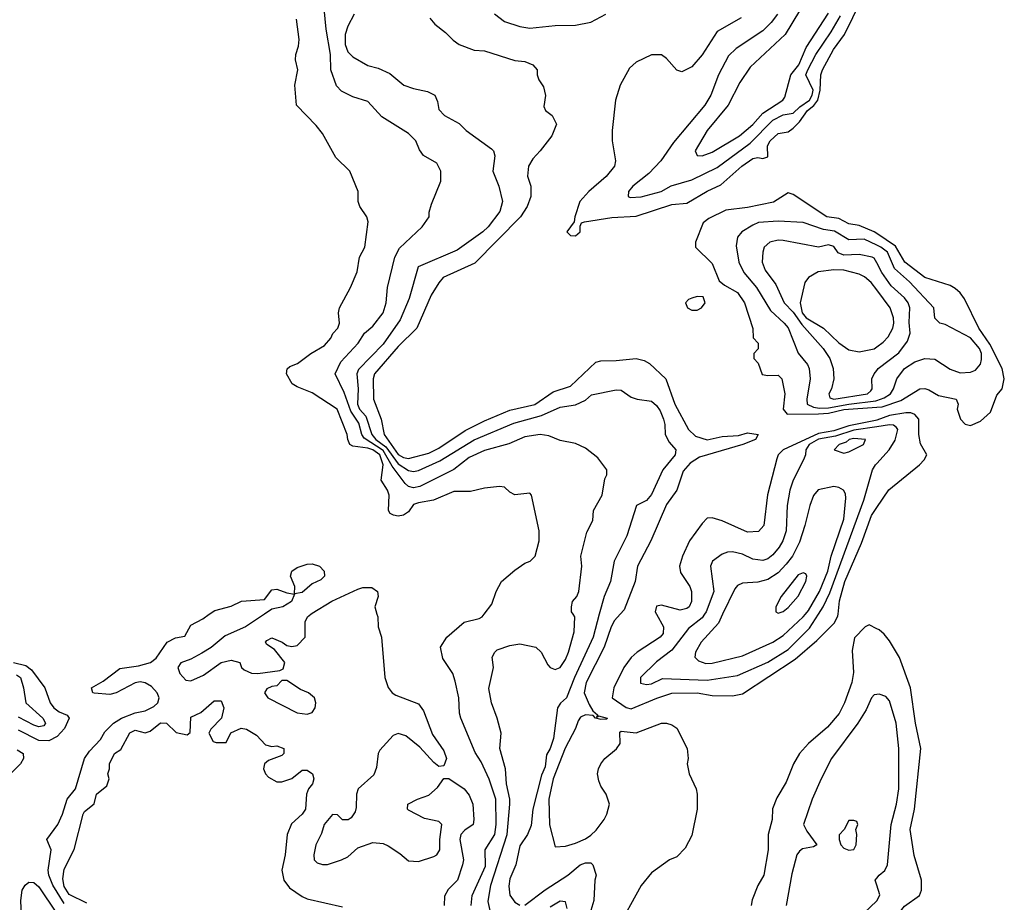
# Model space of a CAD drawing. Header units: inches. Extents: x 1793402 to 1900366, y 320852 to 470679.
# Tile 501 of 604: x 1886614 to 1890504, y 388863 to 392348. Entities that reach past the tile are written whole.
import ezdxf

# ---------------------------------------------------------------- set-up
doc = ezdxf.new("R2010")
doc.units = ezdxf.units.IN
doc.header["$MEASUREMENT"] = 0
for name, color, linetype in [('B8388', 7, 'Continuous'), ('B8389', 7, 'Continuous'), ('B8398', 7, 'Continuous'), ('B8399', 7, 'Continuous')]:
    doc.layers.add(name, color=color, linetype=linetype)

msp = doc.modelspace()

# ---------------------------------------------------------------- linework, layer by layer
at = {"layer": 'B8388', "color": 4}
for points, elevation in [([(1886790, 388858.2), (1886745.6, 388930), (1886729.8, 388970), (1886727, 388990), (1886738, 389070), (1886722, 389110), (1886765.2, 389170), (1886784, 389210), (1886801.2, 389270), (1886834.7, 389310), (1886870.9, 389430), (1886890, 389459.6), (1886933.9, 389506.1), (1886950, 389536), (1886984.7, 389570), (1887016.3, 389590), (1887070, 389610.2), (1887110, 389619), (1887144.8, 389635.2), (1887160.5, 389650), (1887165.1, 389670), (1887157.4, 389690), (1887134.5, 389714.5), (1887110, 389728.9), (1887090, 389733.7), (1887070, 389728.7), (1886995.5, 389690), (1886970, 389683.8), (1886908.3, 389688.3), (1886903.7, 389690), (1886898.4, 389710), (1886943.8, 389736.2), (1887010, 389785.4), (1887083.9, 389796.1), (1887130.7, 389809.3), (1887153.1, 389826.9), (1887196.3, 389890), (1887230, 389907.2), (1887266.6, 389913.4), (1887290, 389957.6), (1887337.6, 389982.4), (1887363, 390000)], 196), ([(1887580.9, 390000), (1887506.4, 389950), (1887425.6, 389914.4), (1887370.6, 389869.4), (1887333.7, 389846.3), (1887290, 389822.3), (1887251.2, 389808.8), (1887239.6, 389790), (1887246.4, 389766.4), (1887270, 389739.3), (1887290, 389736.9), (1887340.3, 389759.7), (1887410, 389809), (1887450, 389819.2), (1887484, 389810), (1887490.6, 389790), (1887500.6, 389780.6), (1887530, 389768), (1887554.5, 389765.5), (1887642, 389778), (1887655.3, 389784.7), (1887662, 389810), (1887620.9, 389860.9), (1887590, 389881.2), (1887585.6, 389890), (1887590, 389896.3), (1887610, 389906.8), (1887650.8, 389890), (1887670, 389876.3), (1887690, 389873), (1887710, 389877.3), (1887742, 389910), (1887742.4, 389970), (1887751.3, 389990), (1887764.7, 390000)], 196), ([(1888025.7, 390000), (1888028.5, 389990), (1888030.3, 389950), (1888043.6, 389910), (1888057.3, 389750), (1888070.5, 389710.5), (1888086, 389690), (1888100.4, 389680.4), (1888190, 389646), (1888210, 389618), (1888245.7, 389525.7), (1888290, 389461), (1888300.7, 389430), (1888290, 389402), (1888270, 389399), (1888250, 389414), (1888195.4, 389475.4), (1888140.1, 389520.1), (1888110, 389529.3), (1888090, 389521.2), (1888036.7, 389463.3), (1888030.6, 389450), (1888024.5, 389395.5), (1888013.7, 389366.3), (1887951.3, 389310), (1887944.7, 389290), (1887943.6, 389236.4), (1887939.6, 389220.4), (1887923.6, 389196.4), (1887911.6, 389188.4), (1887890, 389188), (1887870, 389208), (1887850, 389208.7), (1887817.3, 389170), (1887806.4, 389133.6), (1887784, 389090), (1887776, 389050), (1887778, 389030), (1887790, 389018), (1887810, 389011.3), (1887830, 389011.3), (1887886, 389030), (1887910, 389042), (1887950, 389078), (1888010, 389098.8), (1888050, 389094.8), (1888070, 389084.9), (1888115.6, 389055.6), (1888150, 389026.8), (1888190, 389024), (1888250, 389042.8), (1888262, 389050), (1888274, 389070), (1888274, 389110), (1888282, 389170), (1888270, 389182), (1888213.6, 389193.6), (1888150, 389226), (1888146, 389230), (1888148, 389250), (1888186, 389270), (1888230, 389286), (1888264.7, 389315.3), (1888290, 389352), (1888310, 389351.3), (1888370, 389310.7), (1888390, 389286), (1888404.4, 389250), (1888408.4, 389190), (1888405.5, 389170), (1888372.4, 389147.6), (1888356.4, 389130), (1888353.7, 389110), (1888367.7, 389030), (1888363, 389010), (1888344, 388950), (1888306.4, 388913.6), (1888292.8, 388887.2), (1888290.7, 388850)], 196), ([(1888397.4, 388850), (1888402, 388890), (1888454.2, 389005.8), (1888453.4, 389070), (1888491.3, 389130), (1888496.9, 389170), (1888494.7, 389270), (1888468.4, 389348.4), (1888436.7, 389416.7), (1888413.8, 389453.8), (1888357, 389590), (1888351.8, 389610), (1888348.8, 389670), (1888335.2, 389735.2), (1888325.5, 389765.5), (1888285.8, 389825.8), (1888277.3, 389870), (1888302, 389910), (1888370, 389969.3), (1888430, 389982.7), (1888441, 389990), (1888448.7, 390000)], 204), ([(1888473, 388830), (1888465.1, 388865.1), (1888475.3, 388930), (1888540.3, 389130), (1888550.5, 389250.5), (1888550.6, 389270), (1888537.1, 389330), (1888533.4, 389390), (1888511.3, 389470), (1888516, 389530), (1888501, 389590), (1888478, 389650), (1888467.1, 389707.1), (1888486, 389790), (1888481, 389830), (1888491, 389850), (1888501.1, 389858.9), (1888550, 389877.2), (1888590, 389883.7), (1888652.7, 389870), (1888674.5, 389850), (1888700.1, 389800.1), (1888710, 389789.6), (1888730, 389782), (1888750, 389789.4), (1888770, 389821.2), (1888782.4, 389850), (1888804.9, 389930), (1888807.3, 389990), (1888801.1, 390000)], 208), ([(1888904, 390000), (1888879.5, 389910), (1888805.7, 389750), (1888774.8, 389670), (1888750.6, 389649.4), (1888738.8, 389630), (1888722.8, 389510), (1888710.5, 389470), (1888695.2, 389444.8), (1888690, 389398), (1888676, 389364), (1888641.1, 389230), (1888634.4, 389165.6), (1888620.3, 389130), (1888590, 389085.2), (1888574, 389010), (1888550, 388955.3), (1888546.7, 388926.7), (1888550.6, 388890.6), (1888570, 388862.8), (1888590, 388850.8)], 212), ([(1888986.8, 390000), (1888964.5, 389975.5), (1888950.4, 389950), (1888922.6, 389870), (1888851.6, 389730), (1888844.4, 389690), (1888863.4, 389643.4), (1888878.7, 389618.7), (1888896.9, 389603.1), (1888892.7, 389592.7), (1888901.5, 389598.5), (1888934.8, 389590), (1888933.7, 389586.3), (1888910, 389584.7), (1888889.3, 389590), (1888879.7, 389599.7), (1888850, 389602.6), (1888830, 389593.3), (1888820.7, 389579.3), (1888810, 389549.4), (1888768.6, 389471.4), (1888721.3, 389350), (1888704.9, 389270), (1888707.9, 389167.9), (1888730, 389082), (1888770, 389084), (1888810, 389095.5), (1888850, 389113), (1888870, 389128), (1888892.2, 389147.8), (1888922.9, 389190), (1888934, 389210), (1888944.5, 389250), (1888931.8, 389290), (1888910, 389321.2), (1888902, 389342), (1888897.4, 389370), (1888901.3, 389390), (1888909.7, 389410), (1888925.6, 389430), (1888971.9, 389468.1), (1888986, 389490), (1888985.1, 389534.9), (1888990, 389538.8), (1889050, 389531.7), (1889150.4, 389570.4), (1889170, 389570.4), (1889190, 389564), (1889210.8, 389550), (1889250.6, 389470), (1889254.8, 389430), (1889251, 389410), (1889258.8, 389370), (1889287.3, 389310), (1889290.7, 389290), (1889290.8, 389230), (1889270, 389126), (1889243.5, 389076.5), (1889210, 389042), (1889182, 389030), (1889110, 388979), (1889070, 388928.7), (1888971, 388750)], 216), ([(1889129.6, 390000), (1889157, 389950), (1889155.8, 389924.2), (1889144, 389910), (1889053.4, 389850), (1889030, 389829.5), (1889000.3, 389790), (1888961.1, 389710), (1888954.4, 389670), (1889010, 389631.8), (1889030, 389627.2), (1889130.8, 389669.2), (1889191, 389689), (1889290, 389690.3), (1889350, 389678.7), (1889430, 389678.4), (1889470, 389686), (1889677.3, 389822.7), (1889763.8, 389896.2), (1889833.2, 389966.8), (1889846.6, 389993.4), (1889847.3, 390000)], 224), ([(1889319.3, 390000), (1889310, 389985.6), (1889256.2, 389943.8), (1889190, 389858.4), (1889130, 389812.7), (1889066.8, 389750), (1889067.3, 389727.3), (1889090, 389722), (1889110, 389725.5), (1889153.4, 389746.6), (1889330, 389739.6), (1889450, 389758.4), (1889570, 389810.3), (1889650, 389861.1), (1889734.5, 389945.5), (1889769.4, 390000)], 228), ([(1889391.1, 390000), (1889374.6, 389965.4), (1889306.4, 389890), (1889284, 389850), (1889281, 389830), (1889295.5, 389815.5), (1889325.1, 389805.1), (1889350, 389806.7), (1889470, 389836.4), (1889590, 389890.4), (1889630, 389916.4), (1889709.6, 389990), (1889718, 390000)], 232), ([(1890000, 389943), (1889970, 389958), (1889954, 389950), (1889912.7, 389907.3), (1889902.8, 389857.2), (1889907.7, 389770), (1889902, 389730), (1889873, 389650), (1889851.8, 389608.2), (1889806.1, 389553.9), (1889730.8, 389490), (1889694.8, 389450), (1889670.8, 389410), (1889642.5, 389337.5), (1889605.2, 389274.8), (1889587.7, 389232.3), (1889586.8, 389190), (1889571, 389130), (1889570.8, 389070), (1889553.4, 388970), (1889530.5, 388929.5), (1889507.9, 388872.1), (1889504, 388850)], 224), ([(1886589.8, 389809.8), (1886638, 389798), (1886660.7, 389780.7), (1886713.2, 389710), (1886735.1, 389650), (1886749.5, 389630), (1886770, 389614.5), (1886802, 389602), (1886809.2, 389590), (1886791.5, 389548.5), (1886762.3, 389517.7), (1886730, 389500.4), (1886690, 389502), (1886610, 389542)], 204), ([(1886601.4, 389761.4), (1886618, 389750), (1886629.7, 389710), (1886638.4, 389650), (1886705.1, 389590), (1886716.2, 389570), (1886710, 389558.8), (1886690, 389555.8), (1886670, 389562), (1886610, 389594)], 208), ([(1890000, 389682.6), (1889990, 389681.2), (1889978.8, 389670), (1889958, 389622), (1889926, 389570), (1889820.7, 389430), (1889780.7, 389350), (1889744.9, 389270), (1889710.7, 389170), (1889723.4, 389143.4), (1889762.8, 389090), (1889750, 389082), (1889706.4, 389073.6), (1889694.9, 389065.1), (1889684.9, 389050), (1889664.7, 388975.3), (1889642.8, 388850)], 228), ([(1886879.3, 388859.3), (1886810, 388892.7), (1886790, 388925.2), (1886784.5, 388955.5), (1886790, 388994), (1886829.4, 389070.6), (1886865.1, 389210), (1886870, 389221), (1886908.9, 389251.1), (1886918, 389290), (1886958, 389322), (1886968, 389350), (1886962, 389370), (1886968.7, 389390), (1886969, 389410), (1886988.7, 389450), (1887013.6, 389466.4), (1887050, 389532), (1887070, 389542), (1887110, 389531.3), (1887130, 389538), (1887170, 389570.7), (1887194, 389570), (1887232.7, 389532.7), (1887276.4, 389523.6), (1887287.3, 389532.7), (1887290, 389594), (1887330, 389612), (1887382, 389658), (1887410, 389658), (1887421, 389630), (1887410.9, 389589.1), (1887370, 389546), (1887362, 389530), (1887378, 389498), (1887390, 389494), (1887430, 389494), (1887448.4, 389531.6), (1887489.2, 389550.8), (1887510, 389546.8), (1887550, 389522.8), (1887584.7, 389484.7), (1887610, 389478), (1887630, 389481), (1887658, 389470), (1887658, 389450), (1887650, 389442), (1887596.9, 389423.1), (1887582, 389410), (1887578, 389390), (1887584.7, 389370), (1887596.9, 389356.9), (1887630, 389338), (1887650, 389338), (1887690, 389352), (1887730, 389384.7), (1887750, 389384.7), (1887771.3, 389370), (1887776, 389350), (1887770.7, 389330), (1887754.8, 389310), (1887746.8, 389290), (1887742.8, 389230), (1887730.8, 389210), (1887687.7, 389172.3), (1887670.6, 389130), (1887663, 389050), (1887650.4, 388990), (1887658, 388950), (1887679.9, 388919.9), (1887730, 388884.9), (1887750, 388876.3), (1887890, 388844)], 192), ([(1886604.7, 389464.7), (1886628, 389450), (1886629, 389430), (1886618, 389410), (1886539.5, 389330)], 204), ([(1888610, 388850.7), (1888690, 388912.4), (1888779.3, 388970), (1888829, 389010), (1888850, 389018.8), (1888870, 389018), (1888878, 389010), (1888891, 388970), (1888886, 388950), (1888883, 388870), (1888870.5, 388829.5)], 212), ([(1886621.3, 388810), (1886619, 388870), (1886624.4, 388910), (1886636.5, 388930), (1886650, 388941.7), (1886670, 388940.4), (1886690, 388924), (1886759.8, 388819.8)], 204), ([(1890000, 388930.5), (1889994, 388950), (1890000, 388958)], 228), ([(1888777.6, 388837.6), (1888770, 388864.7), (1888750, 388867.3), (1888710, 388843)], 208), ([(1889924.1, 388795.9), (1890000, 388868.8)], 228)]:
    msp.add_lwpolyline(points, dxfattribs=dict(at, elevation=elevation))
for points, elevation in [([(1887670, 389738), (1887650, 389738), (1887630, 389718), (1887610, 389715.3), (1887590, 389706), (1887582, 389690), (1887594, 389670), (1887710, 389611.3), (1887750, 389606), (1887770, 389612), (1887782, 389630), (1887784, 389650), (1887779, 389670), (1887755.3, 389690), (1887723.2, 389703.2)], 196), ([(1889910, 389186), (1889890, 389186), (1889872, 389150), (1889851.6, 389128.4), (1889851.3, 389110), (1889858.8, 389090), (1889870, 389076), (1889890, 389068.2), (1889908.9, 389071.1), (1889919, 389090), (1889922, 389130), (1889918, 389150), (1889926, 389170), (1889922, 389182)], 232)]:
    msp.add_lwpolyline(points, close=True, dxfattribs=dict(at, elevation=elevation))
at = {"layer": 'B8389', "color": 4}
for points, elevation in [([(1889464.1, 392355.9), (1889370, 392301.2), (1889310, 392209), (1889270, 392162), (1889230, 392142), (1889210, 392148.7), (1889170, 392195.3), (1889150, 392209), (1889110, 392209.3), (1889050, 392180.9), (1889022.9, 392157.1), (1888986, 392090), (1888968.5, 392030), (1888954.4, 391910), (1888954.9, 391870), (1888967.7, 391790), (1888964, 391770), (1888931.8, 391728.2), (1888862.8, 391670), (1888827.7, 391630), (1888806.8, 391570), (1888804.7, 391550), (1888776, 391510), (1888790, 391496), (1888810, 391494.8), (1888829, 391510), (1888828, 391532), (1888834, 391546), (1888846, 391550), (1888953.1, 391566.9), (1889050, 391572), (1889190, 391617.6), (1889250, 391624), (1889330, 391670.4), (1889384.7, 391695.3), (1889467, 391770), (1889510, 391800.3), (1889530, 391803.7), (1889550, 391799.3), (1889570, 391806.8), (1889568, 391850), (1889578.7, 391870), (1889610, 391898.4), (1889650, 391904.9), (1889670, 391919.5), (1889694.7, 391945.3), (1889726.6, 391990), (1889750.9, 392009.1), (1889767.7, 392030), (1889777, 392070), (1889779.7, 392130), (1889786, 392150), (1889829.7, 392230), (1889873, 392290), (1889969.8, 392490.2)], 224), ([(1888801.1, 390000), (1888794.8, 390010), (1888794.8, 390030), (1888798.8, 390050), (1888814.8, 390070), (1888822.8, 390090), (1888834.8, 390190), (1888831.3, 390230), (1888855.3, 390324.7), (1888878, 390370), (1888881, 390410), (1888916, 390470), (1888925.4, 390534.6), (1888934, 390550), (1888934, 390570), (1888898, 390618), (1888850, 390656), (1888810, 390674.8), (1888750, 390686.8), (1888704.5, 390704.5), (1888670, 390710.4), (1888610, 390700.5), (1888546.7, 390673.3), (1888450, 390646.7), (1888390, 390618.7), (1888330, 390572), (1888195.5, 390504.5), (1888170, 390498.7), (1888150, 390504.4), (1888136.5, 390516.5), (1888085.5, 390585.5), (1888050, 390646.1), (1887974.9, 390694.9), (1887965.8, 390710), (1887954.4, 390754.4), (1887922.1, 390802.1), (1887896.4, 390876.4), (1887861, 390950), (1887882.5, 390997.5), (1887950.8, 391070), (1887976, 391110), (1888010, 391137.2), (1888050.5, 391190), (1888062, 391230), (1888067.3, 391290), (1888096.3, 391410), (1888114.4, 391445.6), (1888204.7, 391530), (1888231.3, 391570), (1888231.6, 391588.4), (1888241, 391619), (1888278, 391710), (1888278, 391750), (1888262, 391782), (1888210, 391811.3), (1888193.7, 391833.7), (1888178.8, 391870), (1888150, 391898), (1888044.5, 391964.5), (1887990, 392024.7), (1887930, 392042.8), (1887886, 392066), (1887866.2, 392086.2), (1887843, 392150), (1887842.6, 392210), (1887825.3, 392310), (1887813.8, 392433.8)], 208), ([(1889725.5, 392434.5), (1889638, 392290), (1889499.9, 392160.1), (1889459.5, 392100.5), (1889412.7, 392010), (1889330.6, 391910), (1889282.8, 391830), (1889291.3, 391811.3), (1889310, 391811), (1889350, 391825.5), (1889458.4, 391890), (1889510, 391934.4), (1889550, 391979.5), (1889629.3, 392030), (1889637.4, 392042.6), (1889660.5, 392130), (1889692.4, 392170), (1889721.6, 392238.4), (1889810, 392374)], 232), ([(1887936, 392370), (1887910, 392322), (1887900.5, 392290), (1887900.5, 392250), (1887910, 392221), (1887930, 392200.7), (1887990, 392166.8), (1888030, 392156), (1888075.9, 392135.9), (1888132, 392090), (1888170, 392076), (1888224.7, 392064.7), (1888254, 392050), (1888264.7, 392024.7), (1888270, 391994), (1888292, 391970), (1888350, 391938), (1888378, 391910), (1888478.5, 391838.5), (1888486, 391830), (1888490.7, 391810), (1888482.8, 391750), (1888506.8, 391690), (1888521, 391630), (1888510.7, 391590), (1888464.9, 391530), (1888444, 391510), (1888342, 391438), (1888188.4, 391371.6), (1888152.9, 391247.1), (1888116.7, 391163.3), (1888050, 391067.3), (1887953.3, 390966.7), (1887946.7, 390950), (1887952, 390890), (1887948.4, 390830), (1887957.3, 390810), (1887982.1, 390782.1), (1888005.2, 390710), (1888021.2, 390690), (1888060.8, 390660.8), (1888110, 390594.2), (1888150, 390567.9), (1888170, 390563.6), (1888190, 390567.2), (1888274.3, 390605.7), (1888410, 390688.9), (1888565.8, 390754.2), (1888675.2, 390784.8), (1888750, 390817.3), (1888810, 390826.8), (1888850, 390846), (1888872.9, 390867.1), (1888970, 390886), (1888990, 390884.7), (1889030, 390858), (1889054, 390850), (1889110, 390841), (1889130, 390824.7), (1889144, 390804), (1889157.3, 390770), (1889162.8, 390750), (1889164, 390710), (1889179.9, 390679.9), (1889206, 390650), (1889204, 390630), (1889154.9, 390570), (1889110, 390473.2), (1889090, 390449.3), (1889050.8, 390429.2), (1889013.4, 390310), (1888963, 390210), (1888948.2, 390130), (1888923, 390070), (1888904, 390000)], 212), ([(1888490, 392370.6), (1888530, 392340.4), (1888590, 392320.9), (1888630, 392314.3), (1888730, 392324.6), (1888810, 392326.7), (1888870, 392338), (1888930, 392370.4)], 224), ([(1889608, 392370), (1889582.9, 392337.1), (1889550, 392304.5), (1889445.1, 392234.9), (1889414.2, 392205.8), (1889375.5, 392130), (1889344.9, 392050), (1889320.7, 392010), (1889197.6, 391862.4), (1889147.7, 391790), (1889099.5, 391740.5), (1889036, 391690), (1889018.8, 391670), (1889018, 391650), (1889025.5, 391645.5), (1889070, 391648.2), (1889149, 391670), (1889188.4, 391691.6), (1889270, 391715.3), (1889370, 391763.7), (1889500, 391860), (1889589.1, 391950.9), (1889630, 391972.4), (1889670, 391979.5), (1889695.9, 392004.1), (1889734, 392030), (1889745.6, 392050), (1889748.7, 392070), (1889720.5, 392130), (1889727.6, 392150), (1889759.1, 392210), (1889820.5, 392299.5), (1889857.2, 392362.8)], 228), ([(1888448.7, 390000), (1888479.8, 390040.2), (1888496, 390090), (1888518, 390130), (1888570, 390174), (1888610, 390202), (1888630.9, 390209.1), (1888651, 390229), (1888666, 390290), (1888666, 390330), (1888636, 390470), (1888630, 390478), (1888570, 390471.3), (1888550, 390482), (1888530, 390502), (1888510, 390504.7), (1888450, 390498), (1888395.5, 390484.5), (1888330, 390484.9), (1888249.6, 390450.4), (1888190, 390440.5), (1888170, 390433), (1888150, 390404.7), (1888130, 390391), (1888110, 390386.8), (1888090.9, 390390.9), (1888078, 390398), (1888071.3, 390410), (1888073.4, 390470), (1888066.8, 390490), (1888042.8, 390530), (1888050.2, 390589.8), (1888037.4, 390630), (1888010, 390649.3), (1887990, 390656.6), (1887930, 390663.8), (1887918.8, 390670), (1887910.4, 390690), (1887908.4, 390710), (1887868.2, 390810), (1887770, 390874.4), (1887710, 390898), (1887690.8, 390910), (1887667.7, 390950), (1887670.8, 390969.2), (1887681.4, 390978.6), (1887712, 390990), (1887764.7, 391030), (1887818.3, 391061.7), (1887842.8, 391090), (1887850.7, 391109.3), (1887871, 391130), (1887878, 391150), (1887874, 391190), (1887877.3, 391210), (1887921, 391290), (1887947.1, 391352.9), (1887957.3, 391410), (1887977.3, 391450), (1887990.8, 391550), (1887986, 391570), (1887958, 391610), (1887951.3, 391630), (1887951.3, 391670), (1887918, 391750), (1887863.4, 391803.4), (1887810, 391898), (1887786, 391930), (1887707.3, 392010), (1887701.6, 392090), (1887713, 392150), (1887704.4, 392190), (1887704.9, 392210), (1887716.2, 392243.8), (1887718, 392270), (1887708.2, 392350)], 204), ([(1888234.6, 392354.6), (1888254.8, 392330), (1888297, 392297), (1888326.6, 392266.6), (1888350, 392250.7), (1888410, 392227.3), (1888450, 392224.9), (1888570, 392187.3), (1888610, 392182.8), (1888642, 392170), (1888658, 392150), (1888658, 392130), (1888664.7, 392110), (1888683.5, 392083.5), (1888690.9, 392049.1), (1888685.4, 392005.4), (1888692, 391990), (1888718, 391970), (1888735.3, 391935.3), (1888716, 391890), (1888671, 391830), (1888641.1, 391798.9), (1888624, 391770), (1888620.7, 391730), (1888633, 391690), (1888633, 391650), (1888619.3, 391610), (1888592.4, 391570), (1888412.9, 391387.1), (1888287.7, 391330), (1888270, 391309.3), (1888240.3, 391259.8), (1888183, 391130), (1888110, 391057), (1888016.4, 390950), (1888010.4, 390930), (1888012.4, 390850), (1888042.4, 390770), (1888054.4, 390710), (1888110, 390630.3), (1888130, 390619), (1888150, 390615.3), (1888230, 390636), (1888270, 390656), (1888374.6, 390725.4), (1888450, 390764.2), (1888550, 390806), (1888650, 390828.9), (1888721.2, 390878.8), (1888790, 390900.3), (1888890, 390995.3), (1888910, 391001.3), (1888970, 391001.7), (1889050, 391010.4), (1889081.7, 391001.7), (1889102.8, 390990), (1889166.8, 390930), (1889202.3, 390830), (1889255.8, 390730), (1889283.7, 390703.7), (1889330, 390688.2), (1889390, 390701.5), (1889453.9, 390706.1), (1889490, 390716.1), (1889532, 390710), (1889520.7, 390690), (1889470.7, 390670), (1889300.1, 390619.9), (1889263.2, 390596.8), (1889235.4, 390564.6), (1889210.4, 390490), (1889170, 390433.2), (1889108, 390290), (1889055.5, 390190), (1889045.5, 390130), (1889002.6, 390017.4), (1888986.8, 390000)], 216), ([(1890000, 391503.1), (1889989.6, 391510), (1889930, 391535.4), (1889890, 391542.4), (1889850, 391563.5), (1889802.7, 391570), (1889670, 391657.6), (1889650, 391663.7), (1889592.2, 391627.8), (1889490, 391606), (1889404, 391596), (1889336.8, 391563.2), (1889314.4, 391545.6), (1889284.7, 391470), (1889284.7, 391450), (1889350, 391384.7), (1889377.3, 391317.3), (1889399.1, 391299.1), (1889450, 391270.5), (1889478, 391230), (1889510.9, 391129.1), (1889512, 391092), (1889532, 391070), (1889531.6, 391048.4), (1889514, 391030), (1889514, 391010), (1889531.6, 390991.6), (1889547.3, 390947.3), (1889570, 390942.8), (1889610, 390944.7), (1889624.7, 390930), (1889637.3, 390870), (1889630.6, 390810), (1889646.8, 390790), (1889770, 390791.2), (1889810, 390794.6), (1889870, 390808.3), (1890000, 390817.6)], 224), ([(1890000, 391457.4), (1889950, 391481.1), (1889890, 391478.3), (1889833.3, 391513.3), (1889790, 391519.7), (1889710, 391547.6), (1889610, 391553), (1889532.5, 391547.5), (1889510, 391537), (1889466.8, 391510), (1889450.5, 391489.5), (1889444.5, 391455.5), (1889455.5, 391390), (1889474.9, 391350), (1889524.4, 391290), (1889579.9, 391199.9), (1889634.9, 391150), (1889650, 391130.6), (1889690, 391030.8), (1889726.7, 390986.7), (1889733, 390970), (1889736.4, 390930), (1889724.4, 390850), (1889725.5, 390830), (1889750, 390817.7), (1889773.9, 390813.9), (1889810, 390815.6), (1889890, 390829.1), (1889996.7, 390843.3), (1890000, 390844.5)], 228), ([(1890000, 391387.2), (1889990, 391406), (1889982, 391410), (1889930, 391420.5), (1889870, 391418), (1889847.3, 391427.3), (1889830, 391452.3), (1889810, 391458.4), (1889770, 391449.5), (1889630, 391475.6), (1889610, 391477), (1889578, 391470), (1889554.8, 391450), (1889550.5, 391429.5), (1889548, 391390), (1889559, 391359), (1889602, 391302), (1889634.9, 391230), (1889670, 391192.4), (1889703.8, 391143.8), (1889788.4, 391050), (1889814.9, 391010), (1889827.7, 390970), (1889830.8, 390930), (1889820.7, 390890), (1889810.8, 390870), (1889815.3, 390855.3), (1889830, 390849.3), (1889964, 390870), (1889977.1, 390882.9), (1889982, 390890), (1889980.9, 390930), (1889989.3, 390950), (1890000, 390962.8)], 232), ([(1890000, 391281.3), (1889978.4, 391310), (1889952.2, 391332.2), (1889930, 391343.6), (1889870, 391358.9), (1889830, 391359.7), (1889768.3, 391351.7), (1889731, 391330), (1889716, 391310), (1889697.6, 391230), (1889705.5, 391190), (1889721.2, 391170), (1889790.2, 391130.2), (1889850, 391072), (1889890, 391044.4), (1889930, 391036.4), (1889990, 391048.4), (1890000, 391055.6)], 236), ([(1890000, 390766.9), (1889995, 390765), (1889890, 390743.8), (1889830, 390723.9), (1889770, 390714.3), (1889630.7, 390650), (1889610.7, 390630), (1889605.8, 390614.2), (1889568.3, 390471.7), (1889553.4, 390350), (1889533.2, 390326.8), (1889490, 390324.5), (1889390, 390369.4), (1889350, 390381.2), (1889330, 390379), (1889310, 390359), (1889260.4, 390290), (1889232.7, 390230), (1889220.5, 390190), (1889224.9, 390164.9), (1889262, 390110), (1889267.7, 390090), (1889267.7, 390050), (1889259.1, 390030), (1889250, 390022.9), (1889223.8, 390016.2), (1889150, 390035.6), (1889130, 390031.8), (1889124.2, 390010), (1889129.6, 390000)], 224), ([(1890000, 390740.4), (1889910, 390726.4), (1889837, 390703), (1889770, 390692.1), (1889733.4, 390670), (1889719.3, 390650), (1889718, 390630), (1889710.5, 390610), (1889670.5, 390530), (1889656.4, 390490), (1889646.4, 390430), (1889642, 390330), (1889628.5, 390290), (1889614.8, 390265.2), (1889590, 390234.5), (1889570, 390219.5), (1889550, 390212), (1889510, 390217), (1889470, 390237), (1889430, 390246), (1889410, 390245.2), (1889390, 390237.2), (1889351.3, 390210), (1889342.8, 390190), (1889356.4, 390090), (1889325.7, 390010), (1889319.3, 390000)], 228), ([(1889769.4, 390000), (1889788.6, 390030), (1889815.2, 390084.8), (1889949.7, 390450), (1889983.7, 390570), (1889995.1, 390590), (1890000, 390595.4)], 228), ([(1889718, 390000), (1889730, 390014.4), (1889774, 390090), (1889807.1, 390170), (1889820.4, 390230), (1889870, 390376), (1889878.4, 390458.4), (1889876.2, 390476.2), (1889868.7, 390490), (1889850, 390501.2), (1889830, 390505.2), (1889768.3, 390491.7), (1889750, 390468.7), (1889735.5, 390430), (1889716.4, 390350), (1889695.1, 390284.9), (1889666.7, 390230), (1889642.6, 390197.4), (1889610, 390164.2), (1889570, 390136.9), (1889530, 390127), (1889470, 390122.7), (1889450, 390114), (1889439.3, 390100.7), (1889391.1, 390000)], 232), ([(1889847.3, 390000), (1889853.2, 390053.2), (1889873.6, 390130), (1889939.3, 390280.7), (1889978.7, 390390), (1890000, 390421.3)], 224), ([(1887764.7, 390000), (1887770, 390004), (1887847.9, 390052.1), (1887950, 390099.6), (1887970, 390105.7), (1888005.8, 390105.8), (1888027.3, 390090), (1888030.6, 390070), (1888017.1, 390030), (1888025.7, 390000)], 196), ([(1887363, 390000), (1887384.9, 390015.1), (1887450, 390031.5), (1887490, 390052.1), (1887582, 390058), (1887610, 390096.3), (1887630, 390099.5), (1887670, 390084.4), (1887699.8, 390079.8), (1887688.2, 390050), (1887654, 390030), (1887610, 390019.5), (1887580.9, 390000)], 196)]:
    msp.add_lwpolyline(points, dxfattribs=dict(at, elevation=elevation))
for points, elevation in [([(1889290, 391255.3), (1889270, 391248.7), (1889256.9, 391243.1), (1889244.7, 391230), (1889252, 391210), (1889270, 391201), (1889290, 391201), (1889308, 391210), (1889322, 391230), (1889314, 391254)], 224), ([(1889910, 390693.7), (1889891.3, 390690), (1889879.9, 390680.1), (1889851.3, 390670), (1889832, 390650), (1889870, 390636), (1889890, 390641), (1889948, 390670), (1889955.3, 390690)], 232), ([(1887700.2, 390080.2), (1887700.7, 390110), (1887684, 390150), (1887689.7, 390170), (1887710, 390184.2), (1887750, 390198), (1887770, 390199.5), (1887798.8, 390190), (1887817.3, 390170), (1887818.8, 390150), (1887803.4, 390136.6), (1887770, 390120.7), (1887730, 390086.3)], 196), ([(1889710, 390164), (1889690, 390155.1), (1889622.8, 390070), (1889601, 390030), (1889602, 390010), (1889610, 390004.7), (1889630, 390011.3), (1889650, 390027.3), (1889690, 390071.3), (1889719.5, 390130), (1889724, 390150), (1889719.3, 390159.3)], 236)]:
    msp.add_lwpolyline(points, close=True, dxfattribs=dict(at, elevation=elevation))
at = {"layer": 'B8398', "color": 4}
for points, elevation in [([(1890000, 388689.4), (1890017.7, 388702.3), (1890052.7, 388770), (1890090, 388822.8), (1890110, 388846.8), (1890168.7, 388890), (1890177.2, 388910), (1890177.2, 388950), (1890147.5, 389047.5), (1890132, 389150), (1890149.6, 389230), (1890174.7, 389470), (1890153, 389570), (1890133.3, 389710), (1890089.5, 389829.5), (1890050, 389895.3), (1890030, 389922), (1890010, 389938), (1890000, 389943)], 224), ([(1890000, 388958), (1890009, 388970), (1890032, 388988), (1890042.7, 389010), (1890057.4, 389170), (1890078.7, 389250), (1890087.3, 389310), (1890087, 389470), (1890077, 389570), (1890050, 389658), (1890035.5, 389675.5), (1890010, 389684), (1890000, 389682.6)], 228), ([(1890000, 388868.8), (1890001.2, 388870), (1890011.9, 388891.9), (1890000, 388930.5)], 228)]:
    msp.add_lwpolyline(points, dxfattribs=dict(at, elevation=elevation))
at = {"layer": 'B8399', "color": 4}
for points, elevation in [([(1890000, 390817.6), (1890020.9, 390819.1), (1890095.5, 390844.5), (1890170, 390890.8), (1890190, 390891), (1890206.4, 390886.4), (1890244.5, 390864.5), (1890314, 390850), (1890322, 390830), (1890318, 390810), (1890331.3, 390770), (1890350, 390751.3), (1890370, 390746), (1890410, 390762.8), (1890450, 390798), (1890474.6, 390865.4), (1890495.3, 390890), (1890504, 390930), (1890496, 390970), (1890447, 391067), (1890403.6, 391130), (1890346.2, 391246.2), (1890329.3, 391270), (1890310, 391286.6), (1890290, 391298.4), (1890190, 391329.7), (1890111.3, 391390), (1890074.1, 391454.1), (1890000, 391503.1)], 224), ([(1890000, 390844.5), (1890030, 390854.7), (1890054.7, 390870), (1890066.3, 390890), (1890079.6, 390930), (1890109.6, 390970), (1890150, 390996.4), (1890190, 391010.5), (1890230, 391007.3), (1890290, 390967.3), (1890330, 390953.4), (1890370, 390955.5), (1890390, 390963.8), (1890410, 390987.3), (1890414.5, 391005.5), (1890413.3, 391030), (1890406.3, 391050), (1890370, 391091.3), (1890270, 391144), (1890249.5, 391149.5), (1890230, 391168.7), (1890225.2, 391210), (1890130, 391312.7), (1890070, 391365.6), (1890042.6, 391430), (1890015.6, 391450), (1890000, 391457.4)], 228), ([(1890000, 390962.8), (1890006, 390970), (1890087, 391033), (1890122, 391078), (1890132, 391110), (1890128.1, 391151.9), (1890131.3, 391210), (1890123.6, 391230), (1890109.6, 391250), (1890057.5, 391297.5), (1890019.7, 391350), (1890000, 391387.2)], 232), ([(1890000, 391055.6), (1890025.9, 391074.1), (1890044.9, 391095.1), (1890064.2, 391130), (1890067.8, 391150), (1890066.3, 391170), (1890053.6, 391210), (1890000, 391281.3)], 236), ([(1890000, 390421.3), (1890048.1, 390491.9), (1890168.7, 390590), (1890188, 390610), (1890198, 390630), (1890172.9, 390672.9), (1890166.6, 390710), (1890166, 390770), (1890150, 390789.2), (1890135.1, 390795.1), (1890115.1, 390795.1), (1890050, 390785), (1890000, 390766.9)], 224), ([(1890000, 390595.4), (1890049.4, 390650), (1890072.8, 390687.2), (1890082.9, 390730), (1890077.7, 390737.7), (1890066.2, 390746.2), (1890050, 390748.2), (1890000, 390740.4)], 228)]:
    msp.add_lwpolyline(points, dxfattribs=dict(at, elevation=elevation))

doc.saveas('drawing.dxf')
